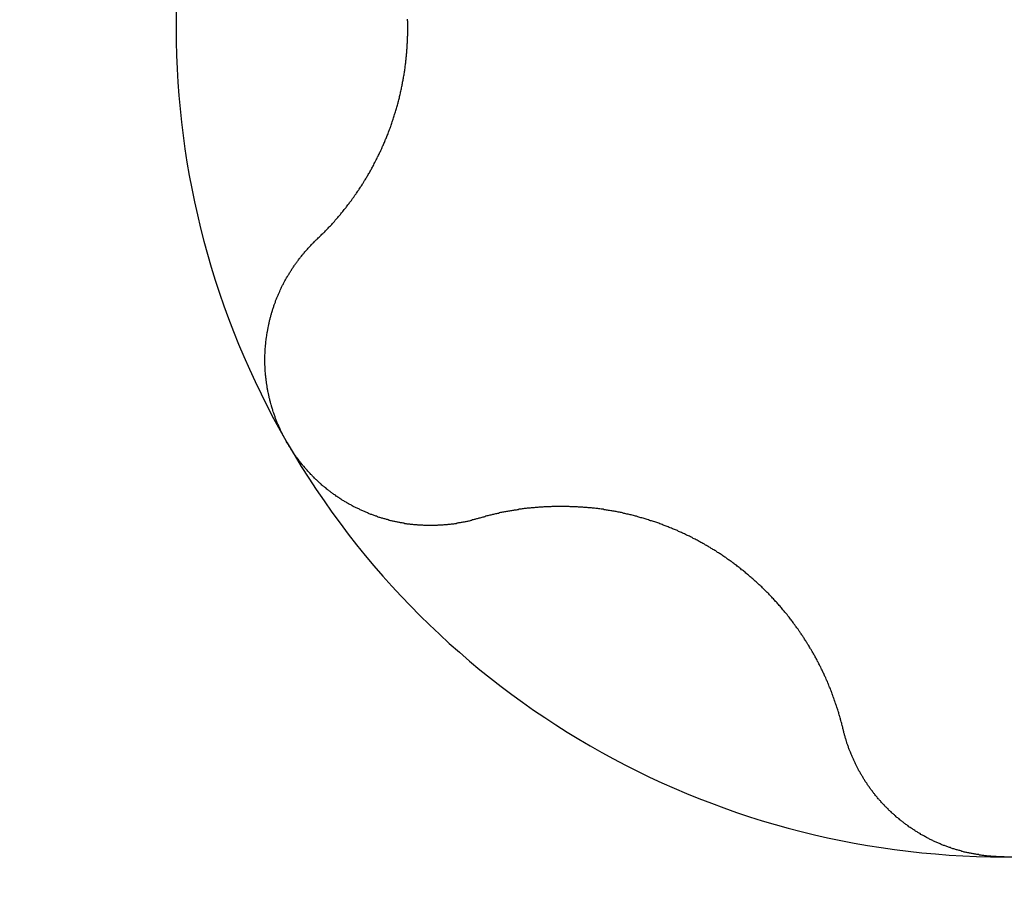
# Model space of a CAD drawing. Extents: x 1107 to 4046, y 937 to 3355.
# Tile 677 of 861: x 2096.3 to 2098.98, y 3007.69 to 3010.04. Entities that reach past the tile are written whole.
import ezdxf

# ---------------------------------------------------------------- set-up
doc = ezdxf.new("R2010")
doc.units = 0
doc.layers.add('KF_VIDA_L___C_BOTTOM', color=7, linetype='CONTINUOUS')

# ---------------------------------------------------------------- blocks, each defined once
blk = doc.blocks.new('KF_VIDA_L___C_BOTTOM')
at = {"layer": 'KF_VIDA_L___C_BOTTOM'}
for points in [[(-89.8677, 134.427, 0), (-89.8657, 134.429, 0), (-89.8637, 134.431, 0), (-89.8617, 134.433, 0), (-89.8598, 134.435, 0), (-89.8578, 134.437, 0), (-89.8558, 134.439, 0), (-89.8539, 134.441, 0), (-89.8519, 134.443, 0), (-89.85, 134.445, 0), (-89.8481, 134.446, 0), (-89.8461, 134.448, 0), (-89.8442, 134.45, 0), (-89.8423, 134.452, 0), (-89.8404, 134.454, 0), (-89.8385, 134.456, 0), (-89.8366, 134.458, 0), (-89.8347, 134.46, 0), (-89.8329, 134.462, 0), (-89.831, 134.464, 0), (-89.8291, 134.466, 0), (-89.8273, 134.468, 0), (-89.8254, 134.47, 0), (-89.8236, 134.472, 0), (-89.8218, 134.474, 0), (-89.8199, 134.476, 0), (-89.8181, 134.479, 0), (-89.8163, 134.481, 0), (-89.8145, 134.483, 0), (-89.8127, 134.485, 0), (-89.811, 134.487, 0), (-89.8092, 134.489, 0), (-89.8074, 134.491, 0), (-89.8057, 134.493, 0), (-89.8039, 134.495, 0), (-89.8022, 134.497, 0), (-89.8004, 134.499, 0), (-89.7987, 134.501, 0), (-89.797, 134.503, 0), (-89.7953, 134.506, 0), (-89.7936, 134.508, 0), (-89.7919, 134.51, 0), (-89.7902, 134.512, 0), (-89.7885, 134.514, 0), (-89.7868, 134.516, 0), (-89.7852, 134.518, 0), (-89.7835, 134.521, 0), (-89.7819, 134.523, 0), (-89.7803, 134.525, 0), (-89.7786, 134.527, 0), (-89.777, 134.529, 0), (-89.7754, 134.531, 0), (-89.7738, 134.533, 0), (-89.7722, 134.536, 0), (-89.7706, 134.538, 0), (-89.769, 134.54, 0), (-89.7675, 134.542, 0), (-89.7659, 134.544, 0), (-89.7644, 134.547, 0), (-89.7628, 134.549, 0), (-89.7613, 134.551, 0), (-89.7598, 134.553, 0), (-89.7583, 134.555, 0), (-89.7568, 134.558, 0), (-89.7553, 134.56, 0), (-89.7538, 134.562, 0), (-89.7523, 134.564, 0), (-89.7508, 134.566, 0), (-89.7494, 134.569, 0), (-89.7479, 134.571, 0), (-89.7464, 134.573, 0), (-89.745, 134.575, 0), (-89.7435, 134.578, 0), (-89.7421, 134.58, 0), (-89.7406, 134.582, 0), (-89.7392, 134.585, 0), (-89.7378, 134.587, 0), (-89.7363, 134.589, 0), (-89.7349, 134.592, 0), (-89.7335, 134.594, 0), (-89.7321, 134.596, 0), (-89.7307, 134.599, 0), (-89.7293, 134.601, 0), (-89.7279, 134.603, 0), (-89.7265, 134.606, 0), (-89.7251, 134.608, 0), (-89.7237, 134.611, 0), (-89.7223, 134.613, 0), (-89.721, 134.616, 0), (-89.7196, 134.618, 0), (-89.7183, 134.621, 0), (-89.7169, 134.623, 0), (-89.7156, 134.625, 0), (-89.7142, 134.628, 0), (-89.7129, 134.63, 0), (-89.7116, 134.633, 0), (-89.7102, 134.636, 0), (-89.7089, 134.638, 0), (-89.7076, 134.641, 0), (-89.7063, 134.643, 0), (-89.705, 134.646, 0), (-89.7037, 134.648, 0), (-89.7025, 134.651, 0), (-89.7012, 134.653, 0), (-89.6999, 134.656, 0), (-89.6987, 134.659, 0), (-89.6974, 134.661, 0), (-89.6962, 134.664, 0), (-89.695, 134.666, 0), (-89.6937, 134.669, 0), (-89.6925, 134.672, 0), (-89.6913, 134.674, 0), (-89.6901, 134.677, 0), (-89.6889, 134.68, 0), (-89.6877, 134.682, 0), (-89.6865, 134.685, 0), (-89.6854, 134.688, 0), (-89.6842, 134.69, 0), (-89.683, 134.693, 0), (-89.6819, 134.696, 0), (-89.6808, 134.699, 0), (-89.6796, 134.701, 0), (-89.6785, 134.704, 0), (-89.6774, 134.707, 0), (-89.6763, 134.709, 0), (-89.6752, 134.712, 0), (-89.6741, 134.715, 0), (-89.6731, 134.718, 0), (-89.672, 134.721, 0), (-89.671, 134.723, 0), (-89.6699, 134.726, 0), (-89.6689, 134.729, 0), (-89.6679, 134.732, 0), (-89.6668, 134.734, 0), (-89.6658, 134.737, 0), (-89.6648, 134.74, 0), (-89.6639, 134.743, 0), (-89.6629, 134.746, 0), (-89.6619, 134.749, 0), (-89.661, 134.751, 0), (-89.66, 134.754, 0), (-89.6591, 134.757, 0), (-89.6582, 134.76, 0), (-89.6573, 134.763, 0), (-89.6564, 134.766, 0), (-89.6555, 134.769, 0), (-89.6546, 134.771, 0), (-89.6537, 134.774, 0), (-89.6529, 134.777, 0), (-89.652, 134.78, 0), (-89.6512, 134.783, 0), (-89.6504, 134.786, 0), (-89.6496, 134.789, 0), (-89.6488, 134.792, 0), (-89.648, 134.795, 0), (-89.6472, 134.798, 0), (-89.6464, 134.8, 0), (-89.6457, 134.803, 0), (-89.6449, 134.806, 0), (-89.6442, 134.809, 0), (-89.6435, 134.812, 0), (-89.6428, 134.815, 0), (-89.6421, 134.818, 0), (-89.6414, 134.821, 0), (-89.6407, 134.824, 0), (-89.64, 134.827, 0), (-89.6394, 134.83, 0), (-89.6387, 134.833, 0), (-89.6381, 134.836, 0), (-89.6375, 134.839, 0), (-89.6369, 134.842, 0), (-89.6363, 134.845, 0), (-89.6357, 134.848, 0), (-89.6351, 134.851, 0), (-89.6346, 134.854, 0), (-89.634, 134.857, 0), (-89.6335, 134.86, 0), (-89.6329, 134.862, 0), (-89.6324, 134.865, 0), (-89.6319, 134.868, 0), (-89.6314, 134.871, 0), (-89.6309, 134.874, 0), (-89.6305, 134.877, 0), (-89.63, 134.88, 0), (-89.6295, 134.883, 0), (-89.6291, 134.886, 0), (-89.6287, 134.889, 0), (-89.6282, 134.892, 0), (-89.6278, 134.895, 0), (-89.6274, 134.898, 0), (-89.6271, 134.901, 0), (-89.6267, 134.904, 0), (-89.6263, 134.907, 0), (-89.626, 134.91, 0), (-89.6256, 134.913, 0), (-89.6253, 134.916, 0), (-89.625, 134.919, 0), (-89.6247, 134.922, 0), (-89.6244, 134.925, 0), (-89.6241, 134.928, 0), (-89.6238, 134.931, 0), (-89.6236, 134.934, 0), (-89.6233, 134.937, 0), (-89.6231, 134.94, 0), (-89.6229, 134.943, 0), (-89.6226, 134.946, 0), (-89.6224, 134.949, 0), (-89.6222, 134.952, 0), (-89.6221, 134.955, 0), (-89.6219, 134.958, 0), (-89.6217, 134.961, 0), (-89.6216, 134.964, 0), (-89.6215, 134.966, 0), (-89.6213, 134.969, 0), (-89.6212, 134.972, 0), (-89.6211, 134.975, 0), (-89.621, 134.978, 0), (-89.6209, 134.981, 0), (-89.6209, 134.984, 0), (-89.6208, 134.987, 0), (-89.6208, 134.99, 0), (-89.6207, 134.993, 0), (-89.6207, 134.996, 0), (-89.6207, 134.999, 0), (-89.6207, 135.001, 0), (-89.6207, 135.004, 0), (-89.6207, 135.007, 0), (-89.6208, 135.01, 0), (-89.6208, 135.013, 0), (-89.6209, 135.016, 0), (-89.6209, 135.019, 0), (-89.621, 135.022, 0), (-89.6211, 135.025, 0)], [(-89.9486, 133.875, 0), (-89.9498, 133.877, 0), (-89.9509, 133.879, 0), (-89.9521, 133.881, 0), (-89.9533, 133.883, 0), (-89.9544, 133.886, 0), (-89.9556, 133.888, 0), (-89.9567, 133.89, 0), (-89.9578, 133.892, 0), (-89.9589, 133.894, 0), (-89.96, 133.896, 0), (-89.9611, 133.898, 0), (-89.9622, 133.901, 0), (-89.9633, 133.903, 0), (-89.9643, 133.905, 0), (-89.9654, 133.907, 0), (-89.9664, 133.909, 0), (-89.9674, 133.912, 0), (-89.9684, 133.914, 0), (-89.9694, 133.916, 0), (-89.9704, 133.918, 0), (-89.9714, 133.92, 0), (-89.9723, 133.923, 0), (-89.9733, 133.925, 0), (-89.9742, 133.927, 0), (-89.9752, 133.929, 0), (-89.9761, 133.932, 0), (-89.977, 133.934, 0), (-89.9779, 133.936, 0), (-89.9787, 133.939, 0), (-89.9796, 133.941, 0), (-89.9805, 133.943, 0), (-89.9813, 133.945, 0), (-89.9822, 133.948, 0), (-89.983, 133.95, 0), (-89.9838, 133.952, 0), (-89.9846, 133.955, 0), (-89.9854, 133.957, 0), (-89.9861, 133.959, 0), (-89.9869, 133.962, 0), (-89.9877, 133.964, 0), (-89.9884, 133.966, 0), (-89.9891, 133.969, 0), (-89.9898, 133.971, 0), (-89.9905, 133.974, 0), (-89.9912, 133.976, 0), (-89.9919, 133.978, 0), (-89.9925, 133.981, 0), (-89.9932, 133.983, 0), (-89.9938, 133.985, 0), (-89.9945, 133.988, 0), (-89.9951, 133.99, 0), (-89.9957, 133.993, 0), (-89.9963, 133.995, 0), (-89.9968, 133.997, 0), (-89.9974, 134, 0), (-89.9979, 134.002, 0), (-89.9985, 134.005, 0), (-89.999, 134.007, 0), (-89.9995, 134.009, 0), (-90, 134.012, 0), (-90.0005, 134.014, 0), (-90.0009, 134.017, 0), (-90.0014, 134.019, 0), (-90.0018, 134.021, 0), (-90.0023, 134.024, 0), (-90.0027, 134.026, 0), (-90.0031, 134.029, 0), (-90.0035, 134.031, 0), (-90.0039, 134.034, 0), (-90.0042, 134.036, 0), (-90.0046, 134.039, 0), (-90.0049, 134.041, 0), (-90.0052, 134.043, 0), (-90.0055, 134.046, 0), (-90.0058, 134.048, 0), (-90.0061, 134.051, 0), (-90.0064, 134.053, 0), (-90.0066, 134.056, 0), (-90.0069, 134.058, 0), (-90.0071, 134.06, 0), (-90.0073, 134.063, 0), (-90.0075, 134.065, 0), (-90.0077, 134.068, 0), (-90.0079, 134.07, 0), (-90.008, 134.073, 0), (-90.0082, 134.075, 0), (-90.0083, 134.078, 0), (-90.0084, 134.08, 0), (-90.0085, 134.083, 0), (-90.0086, 134.085, 0), (-90.0087, 134.087, 0), (-90.0087, 134.09, 0), (-90.0088, 134.092, 0), (-90.0088, 134.095, 0), (-90.0088, 134.097, 0), (-90.0088, 134.1, 0), (-90.0088, 134.102, 0), (-90.0088, 134.104, 0), (-90.0087, 134.107, 0), (-90.0087, 134.109, 0), (-90.0086, 134.112, 0), (-90.0086, 134.114, 0), (-90.0085, 134.117, 0), (-90.0084, 134.119, 0), (-90.0082, 134.122, 0), (-90.0081, 134.124, 0), (-90.008, 134.126, 0), (-90.0078, 134.129, 0), (-90.0077, 134.131, 0), (-90.0075, 134.134, 0), (-90.0073, 134.136, 0), (-90.0071, 134.138, 0), (-90.0069, 134.141, 0), (-90.0066, 134.143, 0), (-90.0064, 134.146, 0), (-90.0061, 134.148, 0), (-90.0059, 134.15, 0), (-90.0056, 134.153, 0), (-90.0053, 134.155, 0), (-90.005, 134.158, 0), (-90.0047, 134.16, 0), (-90.0043, 134.162, 0), (-90.004, 134.165, 0), (-90.0036, 134.167, 0), (-90.0033, 134.169, 0), (-90.0029, 134.172, 0), (-90.0025, 134.174, 0), (-90.0021, 134.177, 0), (-90.0017, 134.179, 0), (-90.0013, 134.181, 0), (-90.0008, 134.184, 0), (-90.0004, 134.186, 0), (-89.9999, 134.188, 0), (-89.9995, 134.191, 0), (-89.999, 134.193, 0), (-89.9985, 134.195, 0), (-89.998, 134.197, 0), (-89.9975, 134.2, 0), (-89.997, 134.202, 0), (-89.9964, 134.204, 0), (-89.9959, 134.207, 0), (-89.9953, 134.209, 0), (-89.9948, 134.211, 0), (-89.9942, 134.213, 0), (-89.9936, 134.216, 0), (-89.993, 134.218, 0), (-89.9924, 134.22, 0), (-89.9917, 134.222, 0), (-89.9911, 134.225, 0), (-89.9905, 134.227, 0), (-89.9898, 134.229, 0), (-89.9892, 134.231, 0), (-89.9885, 134.234, 0), (-89.9878, 134.236, 0), (-89.9871, 134.238, 0), (-89.9864, 134.24, 0), (-89.9857, 134.242, 0), (-89.985, 134.245, 0), (-89.9842, 134.247, 0), (-89.9835, 134.249, 0), (-89.9827, 134.251, 0), (-89.982, 134.253, 0), (-89.9812, 134.255, 0), (-89.9804, 134.257, 0), (-89.9796, 134.26, 0), (-89.9788, 134.262, 0), (-89.978, 134.264, 0), (-89.9772, 134.266, 0), (-89.9763, 134.268, 0), (-89.9755, 134.27, 0), (-89.9746, 134.272, 0), (-89.9738, 134.274, 0), (-89.9729, 134.276, 0), (-89.972, 134.278, 0), (-89.9711, 134.28, 0), (-89.9702, 134.282, 0), (-89.9693, 134.284, 0), (-89.9684, 134.286, 0), (-89.9674, 134.289, 0), (-89.9665, 134.291, 0), (-89.9655, 134.293, 0), (-89.9646, 134.295, 0), (-89.9636, 134.297, 0), (-89.9626, 134.299, 0), (-89.9616, 134.301, 0), (-89.9606, 134.303, 0), (-89.9595, 134.305, 0), (-89.9585, 134.307, 0), (-89.9575, 134.309, 0), (-89.9564, 134.311, 0), (-89.9553, 134.313, 0), (-89.9543, 134.315, 0), (-89.9532, 134.317, 0), (-89.9521, 134.319, 0), (-89.951, 134.321, 0), (-89.9499, 134.323, 0), (-89.9487, 134.325, 0), (-89.9476, 134.326, 0), (-89.9465, 134.328, 0), (-89.9453, 134.33, 0), (-89.9441, 134.332, 0), (-89.943, 134.334, 0), (-89.9418, 134.336, 0), (-89.9406, 134.338, 0), (-89.9394, 134.34, 0), (-89.9382, 134.342, 0), (-89.9369, 134.344, 0), (-89.9357, 134.346, 0), (-89.9345, 134.348, 0), (-89.9332, 134.35, 0), (-89.9319, 134.351, 0), (-89.9307, 134.353, 0), (-89.9294, 134.355, 0), (-89.9281, 134.357, 0), (-89.9268, 134.359, 0), (-89.9255, 134.361, 0), (-89.9242, 134.363, 0), (-89.9228, 134.364, 0), (-89.9215, 134.366, 0), (-89.9202, 134.368, 0), (-89.9188, 134.37, 0), (-89.9174, 134.372, 0), (-89.9161, 134.374, 0), (-89.9147, 134.375, 0), (-89.9133, 134.377, 0), (-89.9119, 134.379, 0), (-89.9105, 134.381, 0), (-89.9091, 134.382, 0), (-89.9077, 134.384, 0), (-89.9062, 134.386, 0), (-89.9048, 134.388, 0), (-89.9033, 134.389, 0), (-89.9019, 134.391, 0), (-89.9004, 134.393, 0), (-89.8989, 134.395, 0), (-89.8974, 134.396, 0), (-89.8959, 134.398, 0), (-89.8944, 134.4, 0), (-89.8929, 134.401, 0), (-89.8914, 134.403, 0), (-89.8899, 134.405, 0), (-89.8884, 134.406, 0), (-89.8868, 134.408, 0), (-89.8853, 134.41, 0), (-89.8837, 134.411, 0), (-89.8821, 134.413, 0), (-89.8806, 134.415, 0), (-89.879, 134.416, 0), (-89.8774, 134.418, 0), (-89.8758, 134.419, 0), (-89.8742, 134.421, 0), (-89.8726, 134.423, 0), (-89.871, 134.424, 0), (-89.8693, 134.426, 0), (-89.8677, 134.427, 0)], [(-89.4298, 133.669, 0), (-89.432, 133.668, 0), (-89.4342, 133.668, 0), (-89.4363, 133.667, 0), (-89.4385, 133.666, 0), (-89.4407, 133.666, 0), (-89.4429, 133.665, 0), (-89.4451, 133.665, 0), (-89.4472, 133.664, 0), (-89.4494, 133.664, 0), (-89.4516, 133.663, 0), (-89.4538, 133.662, 0), (-89.456, 133.662, 0), (-89.4582, 133.661, 0), (-89.4604, 133.661, 0), (-89.4627, 133.66, 0), (-89.4649, 133.66, 0), (-89.4671, 133.659, 0), (-89.4693, 133.659, 0), (-89.4715, 133.659, 0), (-89.4737, 133.658, 0), (-89.476, 133.658, 0), (-89.4782, 133.657, 0), (-89.4804, 133.657, 0), (-89.4827, 133.657, 0), (-89.4849, 133.656, 0), (-89.4871, 133.656, 0), (-89.4894, 133.655, 0), (-89.4916, 133.655, 0), (-89.4939, 133.655, 0), (-89.4961, 133.654, 0), (-89.4983, 133.654, 0), (-89.5006, 133.654, 0), (-89.5028, 133.654, 0), (-89.5051, 133.653, 0), (-89.5073, 133.653, 0), (-89.5096, 133.653, 0), (-89.5119, 133.653, 0), (-89.5141, 133.652, 0), (-89.5164, 133.652, 0), (-89.5186, 133.652, 0), (-89.5209, 133.652, 0), (-89.5231, 133.652, 0), (-89.5254, 133.651, 0), (-89.5277, 133.651, 0), (-89.5299, 133.651, 0), (-89.5322, 133.651, 0), (-89.5344, 133.651, 0), (-89.5367, 133.651, 0), (-89.539, 133.651, 0), (-89.5412, 133.65, 0), (-89.5435, 133.65, 0), (-89.5458, 133.65, 0), (-89.548, 133.65, 0), (-89.5503, 133.65, 0), (-89.5525, 133.65, 0), (-89.5548, 133.65, 0), (-89.5571, 133.65, 0), (-89.5593, 133.65, 0), (-89.5616, 133.65, 0), (-89.5639, 133.65, 0), (-89.5661, 133.65, 0), (-89.5684, 133.65, 0), (-89.5706, 133.65, 0), (-89.5729, 133.65, 0), (-89.5751, 133.65, 0), (-89.5774, 133.65, 0), (-89.5797, 133.651, 0), (-89.5819, 133.651, 0), (-89.5842, 133.651, 0), (-89.5864, 133.651, 0), (-89.5887, 133.651, 0), (-89.5909, 133.651, 0), (-89.5931, 133.651, 0), (-89.5954, 133.652, 0), (-89.5976, 133.652, 0), (-89.5999, 133.652, 0), (-89.6021, 133.652, 0), (-89.6043, 133.652, 0), (-89.6066, 133.653, 0), (-89.6088, 133.653, 0), (-89.611, 133.653, 0), (-89.6133, 133.653, 0), (-89.6155, 133.654, 0), (-89.6177, 133.654, 0), (-89.6199, 133.654, 0), (-89.6221, 133.654, 0), (-89.6244, 133.655, 0), (-89.6266, 133.655, 0), (-89.6288, 133.655, 0), (-89.631, 133.656, 0), (-89.6333, 133.656, 0), (-89.6355, 133.657, 0), (-89.6377, 133.657, 0), (-89.64, 133.657, 0), (-89.6422, 133.658, 0), (-89.6445, 133.658, 0), (-89.6467, 133.659, 0), (-89.649, 133.659, 0), (-89.6512, 133.66, 0), (-89.6535, 133.66, 0), (-89.6557, 133.661, 0), (-89.6579, 133.661, 0), (-89.6602, 133.662, 0), (-89.6625, 133.662, 0), (-89.6647, 133.663, 0), (-89.667, 133.663, 0), (-89.6692, 133.664, 0), (-89.6715, 133.664, 0), (-89.6737, 133.665, 0), (-89.676, 133.666, 0), (-89.6782, 133.666, 0), (-89.6805, 133.667, 0), (-89.6827, 133.668, 0), (-89.685, 133.668, 0), (-89.6872, 133.669, 0), (-89.6895, 133.67, 0), (-89.6917, 133.67, 0), (-89.694, 133.671, 0), (-89.6962, 133.672, 0), (-89.6985, 133.672, 0), (-89.7007, 133.673, 0), (-89.703, 133.674, 0), (-89.7052, 133.675, 0), (-89.7075, 133.675, 0), (-89.7097, 133.676, 0), (-89.712, 133.677, 0), (-89.7142, 133.678, 0), (-89.7164, 133.679, 0), (-89.7187, 133.68, 0), (-89.7209, 133.68, 0), (-89.7231, 133.681, 0), (-89.7254, 133.682, 0), (-89.7276, 133.683, 0), (-89.7298, 133.684, 0), (-89.732, 133.685, 0), (-89.7342, 133.686, 0), (-89.7365, 133.687, 0), (-89.7387, 133.688, 0), (-89.7409, 133.689, 0), (-89.7431, 133.69, 0), (-89.7453, 133.691, 0), (-89.7475, 133.692, 0), (-89.7497, 133.693, 0), (-89.7519, 133.694, 0), (-89.754, 133.695, 0), (-89.7562, 133.696, 0), (-89.7584, 133.697, 0), (-89.7606, 133.698, 0), (-89.7627, 133.699, 0), (-89.7649, 133.7, 0), (-89.7671, 133.701, 0), (-89.7692, 133.702, 0), (-89.7714, 133.703, 0), (-89.7735, 133.705, 0), (-89.7757, 133.706, 0), (-89.7778, 133.707, 0), (-89.7799, 133.708, 0), (-89.782, 133.709, 0), (-89.7842, 133.711, 0), (-89.7863, 133.712, 0), (-89.7884, 133.713, 0), (-89.7905, 133.714, 0), (-89.7926, 133.715, 0), (-89.7947, 133.717, 0), (-89.7967, 133.718, 0), (-89.7988, 133.719, 0), (-89.8009, 133.721, 0), (-89.8029, 133.722, 0), (-89.805, 133.723, 0), (-89.8071, 133.725, 0), (-89.8091, 133.726, 0), (-89.8111, 133.727, 0), (-89.8132, 133.729, 0), (-89.8152, 133.73, 0), (-89.8172, 133.732, 0), (-89.8192, 133.733, 0), (-89.8212, 133.734, 0), (-89.8232, 133.736, 0), (-89.8252, 133.737, 0), (-89.8271, 133.739, 0), (-89.8291, 133.74, 0), (-89.8311, 133.742, 0), (-89.833, 133.743, 0), (-89.835, 133.745, 0), (-89.8369, 133.746, 0), (-89.8388, 133.748, 0), (-89.8408, 133.749, 0), (-89.8427, 133.751, 0), (-89.8446, 133.752, 0), (-89.8465, 133.754, 0), (-89.8484, 133.756, 0), (-89.8502, 133.757, 0), (-89.8521, 133.759, 0), (-89.854, 133.76, 0), (-89.8558, 133.762, 0), (-89.8577, 133.764, 0), (-89.8595, 133.765, 0), (-89.8613, 133.767, 0), (-89.8631, 133.769, 0), (-89.8649, 133.77, 0), (-89.8667, 133.772, 0), (-89.8685, 133.774, 0), (-89.8703, 133.775, 0), (-89.8721, 133.777, 0), (-89.8739, 133.779, 0), (-89.8756, 133.781, 0), (-89.8774, 133.782, 0), (-89.8791, 133.784, 0), (-89.8808, 133.786, 0), (-89.8825, 133.788, 0), (-89.8842, 133.789, 0), (-89.8859, 133.791, 0), (-89.8876, 133.793, 0), (-89.8893, 133.795, 0), (-89.891, 133.797, 0), (-89.8926, 133.798, 0), (-89.8943, 133.8, 0), (-89.8959, 133.802, 0), (-89.8975, 133.804, 0), (-89.8991, 133.806, 0), (-89.9007, 133.808, 0), (-89.9023, 133.81, 0), (-89.9039, 133.811, 0), (-89.9055, 133.813, 0), (-89.907, 133.815, 0), (-89.9086, 133.817, 0), (-89.9101, 133.819, 0), (-89.9117, 133.821, 0), (-89.9132, 133.823, 0), (-89.9147, 133.825, 0), (-89.9162, 133.827, 0), (-89.9177, 133.829, 0), (-89.9191, 133.831, 0), (-89.9206, 133.833, 0), (-89.9221, 133.834, 0), (-89.9235, 133.836, 0), (-89.9249, 133.838, 0), (-89.9263, 133.84, 0), (-89.9277, 133.842, 0), (-89.9291, 133.844, 0), (-89.9305, 133.846, 0), (-89.9319, 133.848, 0), (-89.9332, 133.85, 0), (-89.9346, 133.852, 0), (-89.9359, 133.854, 0), (-89.9372, 133.856, 0), (-89.9385, 133.859, 0), (-89.9398, 133.861, 0), (-89.9411, 133.863, 0), (-89.9424, 133.865, 0), (-89.9437, 133.867, 0), (-89.9449, 133.869, 0), (-89.9461, 133.871, 0), (-89.9473, 133.873, 0), (-89.9486, 133.875, 0)], [(-88.4379, 133.096, 0), (-88.4385, 133.099, 0), (-88.4391, 133.102, 0), (-88.4398, 133.104, 0), (-88.4405, 133.107, 0), (-88.4411, 133.11, 0), (-88.4418, 133.112, 0), (-88.4425, 133.115, 0), (-88.4432, 133.117, 0), (-88.4439, 133.12, 0), (-88.4447, 133.123, 0), (-88.4454, 133.125, 0), (-88.4461, 133.128, 0), (-88.4469, 133.131, 0), (-88.4477, 133.133, 0), (-88.4484, 133.136, 0), (-88.4492, 133.139, 0), (-88.45, 133.141, 0), (-88.4508, 133.144, 0), (-88.4516, 133.146, 0), (-88.4524, 133.149, 0), (-88.4532, 133.152, 0), (-88.4541, 133.154, 0), (-88.4549, 133.157, 0), (-88.4557, 133.16, 0), (-88.4566, 133.162, 0), (-88.4575, 133.165, 0), (-88.4583, 133.167, 0), (-88.4592, 133.17, 0), (-88.4601, 133.172, 0), (-88.461, 133.175, 0), (-88.4619, 133.178, 0), (-88.4628, 133.18, 0), (-88.4638, 133.183, 0), (-88.4647, 133.185, 0), (-88.4656, 133.188, 0), (-88.4666, 133.19, 0), (-88.4675, 133.193, 0), (-88.4685, 133.196, 0), (-88.4695, 133.198, 0), (-88.4705, 133.201, 0), (-88.4714, 133.203, 0), (-88.4724, 133.206, 0), (-88.4735, 133.208, 0), (-88.4745, 133.211, 0), (-88.4755, 133.213, 0), (-88.4765, 133.216, 0), (-88.4776, 133.218, 0), (-88.4786, 133.221, 0), (-88.4797, 133.223, 0), (-88.4807, 133.226, 0), (-88.4818, 133.228, 0), (-88.4829, 133.231, 0), (-88.4839, 133.233, 0), (-88.485, 133.236, 0), (-88.4861, 133.238, 0), (-88.4872, 133.24, 0), (-88.4884, 133.243, 0), (-88.4895, 133.245, 0), (-88.4906, 133.248, 0), (-88.4917, 133.25, 0), (-88.4929, 133.253, 0), (-88.494, 133.255, 0), (-88.4952, 133.257, 0), (-88.4964, 133.26, 0), (-88.4975, 133.262, 0), (-88.4987, 133.265, 0), (-88.4999, 133.267, 0), (-88.5011, 133.269, 0), (-88.5023, 133.272, 0), (-88.5035, 133.274, 0), (-88.5048, 133.277, 0), (-88.506, 133.279, 0), (-88.5073, 133.281, 0), (-88.5086, 133.284, 0), (-88.5098, 133.286, 0), (-88.5111, 133.289, 0), (-88.5124, 133.291, 0), (-88.5138, 133.293, 0), (-88.5151, 133.296, 0), (-88.5164, 133.298, 0), (-88.5178, 133.301, 0), (-88.5192, 133.303, 0), (-88.5205, 133.305, 0), (-88.5219, 133.308, 0), (-88.5233, 133.31, 0), (-88.5247, 133.313, 0), (-88.5262, 133.315, 0), (-88.5276, 133.317, 0), (-88.529, 133.32, 0), (-88.5305, 133.322, 0), (-88.532, 133.325, 0), (-88.5334, 133.327, 0), (-88.5349, 133.329, 0), (-88.5364, 133.332, 0), (-88.5379, 133.334, 0), (-88.5395, 133.337, 0), (-88.541, 133.339, 0), (-88.5426, 133.341, 0), (-88.5441, 133.344, 0), (-88.5457, 133.346, 0), (-88.5473, 133.349, 0), (-88.5488, 133.351, 0), (-88.5504, 133.353, 0), (-88.5521, 133.356, 0), (-88.5537, 133.358, 0), (-88.5553, 133.361, 0), (-88.557, 133.363, 0), (-88.5586, 133.365, 0), (-88.5603, 133.368, 0), (-88.562, 133.37, 0), (-88.5637, 133.372, 0), (-88.5654, 133.375, 0), (-88.5671, 133.377, 0), (-88.5688, 133.38, 0), (-88.5705, 133.382, 0), (-88.5723, 133.384, 0), (-88.574, 133.387, 0), (-88.5758, 133.389, 0), (-88.5775, 133.391, 0), (-88.5793, 133.394, 0), (-88.5811, 133.396, 0), (-88.5829, 133.398, 0), (-88.5847, 133.401, 0), (-88.5866, 133.403, 0), (-88.5884, 133.405, 0), (-88.5903, 133.408, 0), (-88.5921, 133.41, 0), (-88.594, 133.412, 0), (-88.5959, 133.415, 0), (-88.5978, 133.417, 0), (-88.5997, 133.419, 0), (-88.6016, 133.421, 0), (-88.6035, 133.424, 0), (-88.6054, 133.426, 0), (-88.6074, 133.428, 0), (-88.6093, 133.431, 0), (-88.6113, 133.433, 0), (-88.6132, 133.435, 0), (-88.6152, 133.437, 0), (-88.6172, 133.44, 0), (-88.6192, 133.442, 0), (-88.6212, 133.444, 0), (-88.6232, 133.446, 0), (-88.6253, 133.448, 0), (-88.6273, 133.451, 0), (-88.6294, 133.453, 0), (-88.6314, 133.455, 0), (-88.6335, 133.457, 0), (-88.6356, 133.459, 0), (-88.6377, 133.462, 0), (-88.6398, 133.464, 0), (-88.6419, 133.466, 0), (-88.644, 133.468, 0), (-88.6461, 133.47, 0), (-88.6483, 133.472, 0), (-88.6504, 133.474, 0), (-88.6526, 133.476, 0), (-88.6547, 133.479, 0), (-88.6569, 133.481, 0), (-88.6591, 133.483, 0), (-88.6613, 133.485, 0), (-88.6635, 133.487, 0), (-88.6657, 133.489, 0), (-88.6679, 133.491, 0), (-88.6701, 133.493, 0), (-88.6724, 133.495, 0), (-88.6746, 133.497, 0), (-88.6768, 133.499, 0), (-88.6791, 133.501, 0), (-88.6814, 133.503, 0), (-88.6836, 133.505, 0), (-88.6859, 133.507, 0), (-88.6882, 133.509, 0), (-88.6905, 133.511, 0), (-88.6928, 133.513, 0), (-88.6951, 133.515, 0), (-88.6974, 133.517, 0), (-88.6997, 133.519, 0), (-88.702, 133.521, 0), (-88.7044, 133.523, 0), (-88.7067, 133.525, 0), (-88.709, 133.527, 0), (-88.7114, 133.529, 0), (-88.7137, 133.53, 0), (-88.7161, 133.532, 0), (-88.7185, 133.534, 0), (-88.7208, 133.536, 0), (-88.7232, 133.538, 0), (-88.7256, 133.54, 0), (-88.728, 133.542, 0), (-88.7304, 133.543, 0), (-88.7328, 133.545, 0), (-88.7352, 133.547, 0), (-88.7376, 133.549, 0), (-88.74, 133.551, 0), (-88.7424, 133.552, 0), (-88.7448, 133.554, 0), (-88.7473, 133.556, 0), (-88.7497, 133.557, 0), (-88.7521, 133.559, 0), (-88.7546, 133.561, 0), (-88.757, 133.563, 0), (-88.7595, 133.564, 0), (-88.7619, 133.566, 0), (-88.7644, 133.568, 0), (-88.7668, 133.569, 0), (-88.7693, 133.571, 0), (-88.7718, 133.573, 0), (-88.7742, 133.574, 0), (-88.7767, 133.576, 0), (-88.7792, 133.577, 0), (-88.7817, 133.579, 0), (-88.7841, 133.581, 0), (-88.7866, 133.582, 0), (-88.7891, 133.584, 0), (-88.7916, 133.585, 0), (-88.7941, 133.587, 0), (-88.7966, 133.588, 0), (-88.7991, 133.59, 0), (-88.8016, 133.591, 0), (-88.8041, 133.593, 0), (-88.8066, 133.594, 0), (-88.8091, 133.596, 0), (-88.8116, 133.597, 0), (-88.8141, 133.599, 0), (-88.8166, 133.6, 0), (-88.8192, 133.601, 0), (-88.8217, 133.603, 0), (-88.8243, 133.604, 0), (-88.8268, 133.606, 0), (-88.8294, 133.607, 0), (-88.832, 133.608, 0), (-88.8346, 133.61, 0), (-88.8372, 133.611, 0), (-88.8398, 133.613, 0), (-88.8424, 133.614, 0), (-88.845, 133.615, 0), (-88.8477, 133.617, 0), (-88.8503, 133.618, 0), (-88.8529, 133.619, 0), (-88.8556, 133.621, 0), (-88.8583, 133.622, 0), (-88.8609, 133.623, 0), (-88.8636, 133.624, 0), (-88.8663, 133.626, 0), (-88.869, 133.627, 0), (-88.8717, 133.628, 0), (-88.8744, 133.629, 0), (-88.8771, 133.631, 0), (-88.8798, 133.632, 0), (-88.8826, 133.633, 0), (-88.8853, 133.634, 0), (-88.888, 133.636, 0), (-88.8908, 133.637, 0), (-88.8935, 133.638, 0), (-88.8963, 133.639, 0), (-88.8991, 133.64, 0), (-88.9018, 133.641, 0), (-88.9046, 133.643, 0), (-88.9074, 133.644, 0), (-88.9102, 133.645, 0), (-88.913, 133.646, 0), (-88.9158, 133.647, 0), (-88.9186, 133.648, 0), (-88.9214, 133.649, 0), (-88.9242, 133.65, 0), (-88.9271, 133.651, 0), (-88.9299, 133.653, 0), (-88.9327, 133.654, 0), (-88.9356, 133.655, 0), (-88.9384, 133.656, 0), (-88.9412, 133.657, 0), (-88.9441, 133.658, 0), (-88.9469, 133.659, 0), (-88.9498, 133.66, 0), (-88.9527, 133.661, 0), (-88.9555, 133.662, 0), (-88.9584, 133.663, 0), (-88.9613, 133.663, 0), (-88.9642, 133.664, 0), (-88.967, 133.665, 0), (-88.9699, 133.666, 0), (-88.9728, 133.667, 0), (-88.9757, 133.668, 0), (-88.9786, 133.669, 0), (-88.9815, 133.67, 0), (-88.9844, 133.671, 0), (-88.9873, 133.671, 0), (-88.9902, 133.672, 0), (-88.9931, 133.673, 0), (-88.996, 133.674, 0), (-88.9989, 133.675, 0), (-89.0018, 133.675, 0), (-89.0048, 133.676, 0), (-89.0077, 133.677, 0), (-89.0106, 133.678, 0), (-89.0135, 133.679, 0), (-89.0164, 133.679, 0), (-89.0194, 133.68, 0), (-89.0223, 133.681, 0), (-89.0252, 133.681, 0), (-89.0282, 133.682, 0), (-89.0311, 133.683, 0), (-89.034, 133.683, 0), (-89.0369, 133.684, 0), (-89.0399, 133.685, 0), (-89.0428, 133.685, 0), (-89.0457, 133.686, 0), (-89.0487, 133.686, 0), (-89.0516, 133.687, 0), (-89.0546, 133.688, 0), (-89.0575, 133.688, 0), (-89.0604, 133.689, 0), (-89.0634, 133.689, 0), (-89.0663, 133.69, 0), (-89.0692, 133.69, 0), (-89.0722, 133.691, 0), (-89.0751, 133.691, 0), (-89.078, 133.692, 0), (-89.081, 133.692, 0), (-89.0839, 133.693, 0), (-89.0868, 133.693, 0), (-89.0897, 133.694, 0), (-89.0927, 133.694, 0), (-89.0956, 133.694, 0), (-89.0985, 133.695, 0), (-89.1014, 133.695, 0), (-89.1044, 133.696, 0), (-89.1073, 133.696, 0), (-89.1102, 133.696, 0), (-89.1131, 133.697, 0), (-89.116, 133.697, 0), (-89.1189, 133.697, 0), (-89.1218, 133.698, 0), (-89.1247, 133.698, 0), (-89.1276, 133.698, 0), (-89.1305, 133.698, 0), (-89.1334, 133.699, 0), (-89.1363, 133.699, 0), (-89.1392, 133.699, 0), (-89.1421, 133.699, 0), (-89.145, 133.7, 0), (-89.1479, 133.7, 0), (-89.1507, 133.7, 0), (-89.1536, 133.7, 0), (-89.1565, 133.7, 0), (-89.1594, 133.701, 0), (-89.1622, 133.701, 0), (-89.1651, 133.701, 0), (-89.1679, 133.701, 0), (-89.1708, 133.701, 0), (-89.1736, 133.701, 0), (-89.1765, 133.701, 0), (-89.1793, 133.701, 0), (-89.1821, 133.702, 0), (-89.1849, 133.702, 0), (-89.1878, 133.702, 0), (-89.1906, 133.702, 0), (-89.1934, 133.702, 0), (-89.1962, 133.702, 0), (-89.199, 133.702, 0), (-89.2018, 133.702, 0), (-89.2046, 133.702, 0), (-89.2073, 133.702, 0), (-89.2101, 133.702, 0), (-89.2129, 133.702, 0), (-89.2156, 133.702, 0), (-89.2184, 133.702, 0), (-89.2212, 133.702, 0), (-89.2239, 133.702, 0), (-89.2266, 133.702, 0), (-89.2294, 133.702, 0), (-89.2321, 133.701, 0), (-89.2348, 133.701, 0), (-89.2375, 133.701, 0), (-89.2402, 133.701, 0), (-89.2429, 133.701, 0), (-89.2456, 133.701, 0), (-89.2483, 133.701, 0), (-89.2509, 133.701, 0), (-89.2536, 133.7, 0), (-89.2562, 133.7, 0), (-89.2589, 133.7, 0), (-89.2616, 133.7, 0), (-89.2642, 133.7, 0), (-89.2669, 133.699, 0), (-89.2696, 133.699, 0), (-89.2722, 133.699, 0), (-89.2749, 133.699, 0), (-89.2776, 133.698, 0), (-89.2802, 133.698, 0), (-89.2829, 133.698, 0), (-89.2856, 133.698, 0), (-89.2883, 133.697, 0), (-89.2909, 133.697, 0), (-89.2936, 133.697, 0), (-89.2963, 133.697, 0), (-89.299, 133.696, 0), (-89.3016, 133.696, 0), (-89.3043, 133.696, 0), (-89.307, 133.695, 0), (-89.3097, 133.695, 0), (-89.3124, 133.694, 0), (-89.3151, 133.694, 0), (-89.3177, 133.694, 0), (-89.3204, 133.693, 0), (-89.3231, 133.693, 0), (-89.3258, 133.692, 0), (-89.3285, 133.692, 0), (-89.3312, 133.692, 0), (-89.3338, 133.691, 0), (-89.3365, 133.691, 0), (-89.3392, 133.69, 0), (-89.3419, 133.69, 0), (-89.3446, 133.689, 0), (-89.3473, 133.689, 0), (-89.3499, 133.688, 0), (-89.3526, 133.688, 0), (-89.3553, 133.687, 0), (-89.358, 133.687, 0), (-89.3607, 133.686, 0), (-89.3633, 133.686, 0), (-89.366, 133.685, 0), (-89.3687, 133.685, 0), (-89.3714, 133.684, 0), (-89.3741, 133.683, 0), (-89.3767, 133.683, 0), (-89.3794, 133.682, 0), (-89.3821, 133.682, 0), (-89.3847, 133.681, 0), (-89.3874, 133.68, 0), (-89.3901, 133.68, 0), (-89.3927, 133.679, 0), (-89.3954, 133.678, 0), (-89.3981, 133.678, 0), (-89.4007, 133.677, 0), (-89.4034, 133.676, 0), (-89.406, 133.676, 0), (-89.4087, 133.675, 0), (-89.4113, 133.674, 0), (-89.414, 133.673, 0), (-89.4166, 133.673, 0), (-89.4193, 133.672, 0), (-89.4219, 133.671, 0), (-89.4246, 133.67, 0), (-89.4272, 133.67, 0), (-89.4298, 133.669, 0)], [(-88, 132.75, 0), (-88.0024, 132.75, 0), (-88.0048, 132.75, 0), (-88.0072, 132.75, 0), (-88.0096, 132.75, 0), (-88.012, 132.75, 0), (-88.0145, 132.75, 0), (-88.0169, 132.75, 0), (-88.0193, 132.75, 0), (-88.0217, 132.751, 0), (-88.0241, 132.751, 0), (-88.0265, 132.751, 0), (-88.029, 132.751, 0), (-88.0314, 132.751, 0), (-88.0338, 132.751, 0), (-88.0362, 132.752, 0), (-88.0386, 132.752, 0), (-88.0411, 132.752, 0), (-88.0435, 132.752, 0), (-88.0459, 132.752, 0), (-88.0483, 132.753, 0), (-88.0508, 132.753, 0), (-88.0532, 132.753, 0), (-88.0556, 132.754, 0), (-88.058, 132.754, 0), (-88.0605, 132.754, 0), (-88.0629, 132.755, 0), (-88.0653, 132.755, 0), (-88.0677, 132.755, 0), (-88.0702, 132.756, 0), (-88.0726, 132.756, 0), (-88.075, 132.756, 0), (-88.0774, 132.757, 0), (-88.0798, 132.757, 0), (-88.0822, 132.758, 0), (-88.0847, 132.758, 0), (-88.0871, 132.759, 0), (-88.0895, 132.759, 0), (-88.0919, 132.76, 0), (-88.0943, 132.76, 0), (-88.0967, 132.761, 0), (-88.0991, 132.761, 0), (-88.1015, 132.762, 0), (-88.1039, 132.762, 0), (-88.1063, 132.763, 0), (-88.1087, 132.763, 0), (-88.1111, 132.764, 0), (-88.1135, 132.765, 0), (-88.1158, 132.765, 0), (-88.1182, 132.766, 0), (-88.1206, 132.767, 0), (-88.123, 132.767, 0), (-88.1253, 132.768, 0), (-88.1277, 132.769, 0), (-88.1301, 132.769, 0), (-88.1324, 132.77, 0), (-88.1348, 132.771, 0), (-88.1371, 132.772, 0), (-88.1395, 132.772, 0), (-88.1418, 132.773, 0), (-88.1442, 132.774, 0), (-88.1465, 132.775, 0), (-88.1488, 132.775, 0), (-88.1512, 132.776, 0), (-88.1535, 132.777, 0), (-88.1558, 132.778, 0), (-88.1581, 132.779, 0), (-88.1604, 132.78, 0), (-88.1627, 132.781, 0), (-88.165, 132.781, 0), (-88.1673, 132.782, 0), (-88.1696, 132.783, 0), (-88.1719, 132.784, 0), (-88.1742, 132.785, 0), (-88.1764, 132.786, 0), (-88.1787, 132.787, 0), (-88.1809, 132.788, 0), (-88.1832, 132.789, 0), (-88.1854, 132.79, 0), (-88.1877, 132.791, 0), (-88.1899, 132.792, 0), (-88.1921, 132.793, 0), (-88.1944, 132.794, 0), (-88.1966, 132.795, 0), (-88.1988, 132.796, 0), (-88.201, 132.797, 0), (-88.2032, 132.798, 0), (-88.2053, 132.8, 0), (-88.2075, 132.801, 0), (-88.2097, 132.802, 0), (-88.2118, 132.803, 0), (-88.214, 132.804, 0), (-88.2161, 132.805, 0), (-88.2183, 132.807, 0), (-88.2204, 132.808, 0), (-88.2225, 132.809, 0), (-88.2247, 132.81, 0), (-88.2268, 132.811, 0), (-88.2289, 132.813, 0), (-88.231, 132.814, 0), (-88.233, 132.815, 0), (-88.2351, 132.816, 0), (-88.2372, 132.818, 0), (-88.2392, 132.819, 0), (-88.2413, 132.82, 0), (-88.2433, 132.822, 0), (-88.2454, 132.823, 0), (-88.2474, 132.824, 0), (-88.2494, 132.826, 0), (-88.2514, 132.827, 0), (-88.2534, 132.828, 0), (-88.2554, 132.83, 0), (-88.2574, 132.831, 0), (-88.2594, 132.832, 0), (-88.2613, 132.834, 0), (-88.2633, 132.835, 0), (-88.2652, 132.837, 0), (-88.2672, 132.838, 0), (-88.2691, 132.84, 0), (-88.271, 132.841, 0), (-88.273, 132.842, 0), (-88.2749, 132.844, 0), (-88.2767, 132.845, 0), (-88.2786, 132.847, 0), (-88.2805, 132.848, 0), (-88.2824, 132.85, 0), (-88.2842, 132.851, 0), (-88.2861, 132.853, 0), (-88.2879, 132.854, 0), (-88.2897, 132.856, 0), (-88.2916, 132.857, 0), (-88.2934, 132.859, 0), (-88.2952, 132.861, 0), (-88.297, 132.862, 0), (-88.2987, 132.864, 0), (-88.3005, 132.865, 0), (-88.3023, 132.867, 0), (-88.304, 132.868, 0), (-88.3057, 132.87, 0), (-88.3075, 132.872, 0), (-88.3092, 132.873, 0), (-88.3109, 132.875, 0), (-88.3126, 132.876, 0), (-88.3143, 132.878, 0), (-88.3159, 132.88, 0), (-88.3176, 132.881, 0), (-88.3193, 132.883, 0), (-88.3209, 132.885, 0), (-88.3225, 132.886, 0), (-88.3242, 132.888, 0), (-88.3258, 132.89, 0), (-88.3274, 132.891, 0), (-88.329, 132.893, 0), (-88.3305, 132.895, 0), (-88.3321, 132.896, 0), (-88.3336, 132.898, 0), (-88.3352, 132.9, 0), (-88.3367, 132.902, 0), (-88.3382, 132.903, 0), (-88.3397, 132.905, 0), (-88.3412, 132.907, 0), (-88.3427, 132.908, 0), (-88.3442, 132.91, 0), (-88.3457, 132.912, 0), (-88.3471, 132.914, 0), (-88.3486, 132.915, 0), (-88.35, 132.917, 0), (-88.3514, 132.919, 0), (-88.3528, 132.921, 0), (-88.3542, 132.922, 0), (-88.3556, 132.924, 0), (-88.3569, 132.926, 0), (-88.3583, 132.928, 0), (-88.3596, 132.93, 0), (-88.361, 132.931, 0), (-88.3623, 132.933, 0), (-88.3636, 132.935, 0), (-88.365, 132.937, 0), (-88.3663, 132.939, 0), (-88.3676, 132.94, 0), (-88.3689, 132.942, 0), (-88.3701, 132.944, 0), (-88.3714, 132.946, 0), (-88.3727, 132.948, 0), (-88.3739, 132.95, 0), (-88.3752, 132.952, 0), (-88.3764, 132.953, 0), (-88.3776, 132.955, 0), (-88.3789, 132.957, 0), (-88.3801, 132.959, 0), (-88.3813, 132.961, 0), (-88.3825, 132.963, 0), (-88.3836, 132.965, 0), (-88.3848, 132.967, 0), (-88.386, 132.969, 0), (-88.3871, 132.971, 0), (-88.3883, 132.973, 0), (-88.3894, 132.975, 0), (-88.3905, 132.977, 0), (-88.3916, 132.979, 0), (-88.3927, 132.981, 0), (-88.3938, 132.982, 0), (-88.3949, 132.984, 0), (-88.396, 132.986, 0), (-88.3971, 132.988, 0), (-88.3981, 132.99, 0), (-88.3992, 132.992, 0), (-88.4002, 132.994, 0), (-88.4013, 132.997, 0), (-88.4023, 132.999, 0), (-88.4033, 133.001, 0), (-88.4043, 133.003, 0), (-88.4053, 133.005, 0), (-88.4062, 133.007, 0), (-88.4072, 133.009, 0), (-88.4082, 133.011, 0), (-88.4091, 133.013, 0), (-88.4101, 133.015, 0), (-88.411, 133.017, 0), (-88.4119, 133.019, 0), (-88.4128, 133.021, 0), (-88.4137, 133.023, 0), (-88.4146, 133.025, 0), (-88.4155, 133.027, 0), (-88.4163, 133.029, 0), (-88.4172, 133.032, 0), (-88.4181, 133.034, 0), (-88.4189, 133.036, 0), (-88.4197, 133.038, 0), (-88.4205, 133.04, 0), (-88.4213, 133.042, 0), (-88.4221, 133.044, 0), (-88.4229, 133.046, 0), (-88.4237, 133.049, 0), (-88.4244, 133.051, 0), (-88.4252, 133.053, 0), (-88.4259, 133.055, 0), (-88.4267, 133.057, 0), (-88.4274, 133.059, 0), (-88.4281, 133.061, 0), (-88.4288, 133.064, 0), (-88.4295, 133.066, 0), (-88.4301, 133.068, 0), (-88.4308, 133.07, 0), (-88.4314, 133.072, 0), (-88.4321, 133.074, 0), (-88.4327, 133.077, 0), (-88.4333, 133.079, 0), (-88.4339, 133.081, 0), (-88.4345, 133.083, 0), (-88.4351, 133.085, 0), (-88.4357, 133.087, 0), (-88.4362, 133.09, 0), (-88.4368, 133.092, 0), (-88.4373, 133.094, 0), (-88.4379, 133.096, 0)]]:
    blk.add_polyline3d(points, dxfattribs=at)
for radius in [5.35, 4.65]:
    blk.add_circle((-88, 135), radius, dxfattribs=at)
for start, end in [(150, 210), (210, 270), (270, 330)]:
    blk.add_arc((-88, 135), 2.25, start, end, dxfattribs=at)

msp = doc.modelspace()

# ---------------------------------------------------------------- block references
at = {"layer": 'KF_VIDA_L___C_BOTTOM'}
msp.add_blockref('KF_VIDA_L___C_BOTTOM', (2186.9791, 2875.0183), dxfattribs=at)

doc.saveas('drawing.dxf')
